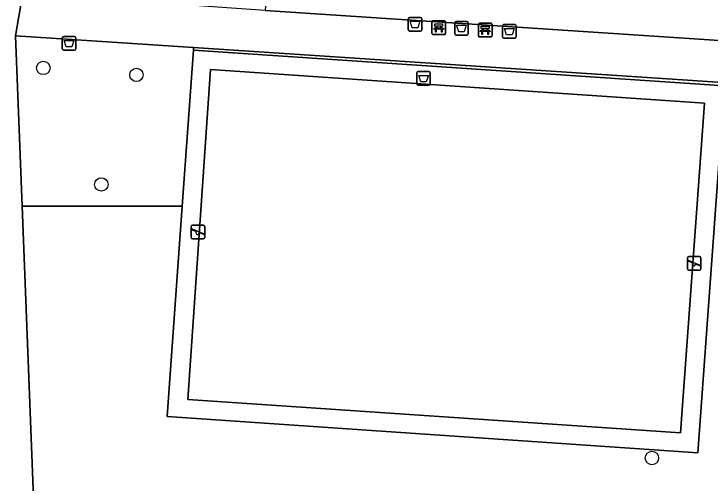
# Model space of a CAD drawing. Extents: x 161084 to 161928, y 385354 to 386522.
# Drawn here: x 161460.9 to 161511.7, y 386083.3 to 386117.6 of the extents above; entities that cross this region are included whole.
import ezdxf

# ---------------------------------------------------------------- set-up
doc = ezdxf.new("R2010")
doc.units = 0
for name, color, linetype in [('IMGEO_Afvalbak', 7, 'Continuous'), ('IMGEO_Bank', 7, 'Continuous'), ('IMGEO_Boom', 7, 'Continuous'), ('IMGEO_Groenvoorziening', 7, 'Continuous'), ('IMGEO_Speelvoorziening', 7, 'Continuous'), ('IMGEO_Terreindeel_onvherhard', 7, 'Continuous'), ('IMGEO_Voetpad_halfverhard', 7, 'Continuous'), ('IMGEO_Voetpad_open', 7, 'Continuous')]:
    doc.layers.add(name, color=color, linetype=linetype)

msp = doc.modelspace()

# ---------------------------------------------------------------- linework, layer by layer
at = {"layer": 'IMGEO_Afvalbak'}
for p, q in [((161489.662, 386116.475), (161489.662, 386117.275)), ((161489.662, 386117.275), (161489.662, 386116.475)), ((161489.762, 386117.375), (161490.552, 386117.375)), ((161490.552, 386117.375), (161489.762, 386117.375)), ((161490.652, 386117.275), (161490.652, 386116.475)), ((161490.652, 386116.475), (161490.652, 386117.275)), ((161493.053, 386116.182), (161493.053, 386116.982)), ((161493.053, 386116.982), (161493.053, 386116.182)), ((161493.153, 386117.082), (161493.943, 386117.082)), ((161493.943, 386117.082), (161493.153, 386117.082)), ((161494.043, 386116.982), (161494.043, 386116.182)), ((161494.043, 386116.182), (161494.043, 386116.982)), ((161496.551, 386115.947), (161496.551, 386116.747)), ((161496.551, 386116.747), (161496.551, 386115.947)), ((161496.651, 386116.847), (161497.441, 386116.847)), ((161497.441, 386116.847), (161496.651, 386116.847)), ((161497.541, 386116.747), (161497.541, 386115.947)), ((161497.541, 386115.947), (161497.541, 386116.747)), ((161464.393, 386115.079), (161464.393, 386115.879)), ((161464.393, 386115.879), (161464.393, 386115.079)), ((161464.493, 386115.979), (161465.283, 386115.979)), ((161465.283, 386115.979), (161464.493, 386115.979)), ((161465.383, 386115.879), (161465.383, 386115.079)), ((161465.383, 386115.079), (161465.383, 386115.879)), ((161490.552, 386116.375), (161489.762, 386116.375)), ((161489.762, 386116.375), (161490.552, 386116.375)), ((161493.943, 386116.082), (161493.153, 386116.082)), ((161493.153, 386116.082), (161493.943, 386116.082)), ((161497.441, 386115.847), (161496.651, 386115.847)), ((161496.651, 386115.847), (161497.441, 386115.847)), ((161465.283, 386114.979), (161464.493, 386114.979)), ((161464.493, 386114.979), (161465.283, 386114.979)), ((161490.383, 386113.42), (161491.173, 386113.42)), ((161491.173, 386113.42), (161490.383, 386113.42)), ((161490.283, 386112.52), (161490.283, 386113.32)), ((161490.283, 386113.32), (161490.283, 386112.52)), ((161491.273, 386113.32), (161491.273, 386112.52)), ((161491.273, 386112.52), (161491.273, 386113.32)), ((161491.173, 386112.42), (161490.383, 386112.42)), ((161490.383, 386112.42), (161491.173, 386112.42))]:
    msp.add_line(p, q, dxfattribs=at)
for points in [[(161489.805, 386117.089), (161490.509, 386117.089), (161490.36, 386116.619), (161489.954, 386116.619), (161489.805, 386117.089)], [(161493.196, 386116.796), (161493.9, 386116.796), (161493.751, 386116.326), (161493.345, 386116.326), (161493.196, 386116.796)], [(161496.694, 386116.561), (161497.398, 386116.561), (161497.249, 386116.091), (161496.843, 386116.091), (161496.694, 386116.561)], [(161464.536, 386115.693), (161465.24, 386115.693), (161465.091, 386115.223), (161464.685, 386115.223), (161464.536, 386115.693)], [(161490.426, 386113.134), (161491.13, 386113.134), (161490.981, 386112.664), (161490.575, 386112.664), (161490.426, 386113.134)]]:
    msp.add_lwpolyline(points, dxfattribs=at)
for centre, start, end in [((161489.762, 386117.275), 90, 180), ((161489.762, 386117.275), 90, 180), ((161490.552, 386117.275), 0, 90), ((161490.552, 386117.275), 360, 90), ((161493.153, 386116.982), 90, 180), ((161493.153, 386116.982), 90, 180), ((161493.943, 386116.982), 0, 90), ((161493.943, 386116.982), 360, 90), ((161489.762, 386116.475), 180, 270), ((161489.762, 386116.475), 180, 270), ((161490.552, 386116.475), 270, 0), ((161490.552, 386116.475), 270, 0), ((161496.651, 386116.747), 90, 180), ((161496.651, 386116.747), 90, 180), ((161497.441, 386116.747), 0, 90), ((161497.441, 386116.747), 360, 90), ((161464.493, 386115.879), 90, 180), ((161464.493, 386115.879), 90, 180), ((161465.283, 386115.879), 0, 90), ((161465.283, 386115.879), 360, 90), ((161493.153, 386116.182), 180, 270), ((161493.153, 386116.182), 180, 270), ((161493.943, 386116.182), 270, 0), ((161493.943, 386116.182), 270, 0), ((161496.651, 386115.947), 180, 270), ((161496.651, 386115.947), 180, 270), ((161497.441, 386115.947), 270, 0), ((161497.441, 386115.947), 270, 0), ((161464.493, 386115.079), 180, 270), ((161464.493, 386115.079), 180, 270), ((161465.283, 386115.079), 270, 0), ((161465.283, 386115.079), 270, 0), ((161490.383, 386113.32), 90, 180), ((161490.383, 386113.32), 90, 180), ((161491.173, 386113.32), 0, 90), ((161491.173, 386113.32), 360, 90), ((161490.383, 386112.52), 180, 270), ((161490.383, 386112.52), 180, 270), ((161491.173, 386112.52), 270, 0), ((161491.173, 386112.52), 270, 0)]:
    msp.add_arc(centre, 0.1, start, end, dxfattribs=at)
at = {"layer": 'IMGEO_Bank'}
for p, q in [((161491.392, 386116.195), (161491.392, 386117.036)), ((161491.392, 386117.036), (161491.392, 386116.195)), ((161491.467, 386117.12), (161492.308, 386117.12)), ((161492.308, 386117.12), (161491.467, 386117.12)), ((161492.392, 386117.045), (161492.392, 386116.204)), ((161492.392, 386116.204), (161492.392, 386117.045)), ((161494.855, 386116.946), (161495.696, 386116.946)), ((161495.696, 386116.946), (161494.855, 386116.946)), ((161492.089, 386116.518), (161491.696, 386116.518)), ((161491.701, 386116.626), (161491.701, 386116.732)), ((161491.745, 386116.732), (161491.745, 386116.626)), ((161492.033, 386116.738), (161491.751, 386116.738)), ((161491.751, 386116.62), (161492.033, 386116.62)), ((161492.039, 386116.626), (161492.039, 386116.732)), ((161492.083, 386116.732), (161492.083, 386116.626)), ((161494.78, 386116.021), (161494.78, 386116.862)), ((161494.78, 386116.862), (161494.78, 386116.021)), ((161495.089, 386116.452), (161495.089, 386116.558)), ((161495.133, 386116.558), (161495.133, 386116.452)), ((161495.421, 386116.564), (161495.139, 386116.564)), ((161495.139, 386116.446), (161495.421, 386116.446)), ((161495.427, 386116.452), (161495.427, 386116.558)), ((161495.471, 386116.558), (161495.471, 386116.452)), ((161495.78, 386116.871), (161495.78, 386116.03)), ((161495.78, 386116.03), (161495.78, 386116.871)), ((161492.317, 386116.12), (161491.476, 386116.12)), ((161491.476, 386116.12), (161492.317, 386116.12)), ((161495.705, 386115.946), (161494.864, 386115.946)), ((161494.864, 386115.946), (161495.705, 386115.946)), ((161495.477, 386116.344), (161495.084, 386116.344))]:
    msp.add_line(p, q, dxfattribs=at)
for points in [[(161491.695, 386116.738), (161491.609, 386116.738), (161491.609, 386116.899), (161492.172, 386116.899), (161492.172, 386116.738), (161492.089, 386116.738)], [(161491.639, 386116.518), (161491.497, 386116.518), (161491.609, 386116.62), (161491.695, 386116.62)], [(161491.689, 386116.511), (161491.689, 386116.304), (161491.646, 386116.304), (161491.646, 386116.511)], [(161492.089, 386116.62), (161492.172, 386116.62), (161492.284, 386116.518), (161492.145, 386116.518)], [(161492.139, 386116.511), (161492.139, 386116.304), (161492.095, 386116.304), (161492.095, 386116.511)], [(161495.027, 386116.344), (161494.885, 386116.344), (161494.997, 386116.446), (161495.083, 386116.446)], [(161495.083, 386116.564), (161494.997, 386116.564), (161494.997, 386116.725), (161495.56, 386116.725), (161495.56, 386116.564), (161495.477, 386116.564)], [(161495.477, 386116.446), (161495.56, 386116.446), (161495.672, 386116.344), (161495.533, 386116.344)], [(161495.077, 386116.337), (161495.077, 386116.13), (161495.034, 386116.13), (161495.034, 386116.337)], [(161495.527, 386116.337), (161495.527, 386116.13), (161495.483, 386116.13), (161495.483, 386116.337)]]:
    msp.add_lwpolyline(points, dxfattribs=at)
for centre, radius, start, end in [((161491.47, 386117.042), 0.0779, 92.4484, 184.2845), ((161491.47, 386117.042), 0.0779, 92.4484, 184.2845), ((161492.314, 386117.042), 0.0779, 2.4484, 94.2845), ((161492.314, 386117.042), 0.0779, 2.4484, 94.2845), ((161494.858, 386116.868), 0.0779, 92.4484, 184.2845), ((161494.858, 386116.868), 0.0779, 92.4484, 184.2845), ((161495.702, 386116.868), 0.0779, 2.4484, 94.2845), ((161495.702, 386116.868), 0.0779, 2.4484, 94.2845), ((161491.639, 386116.511), 0.00671, 2.8957, 87.1043), ((161491.696, 386116.511), 0.00671, 92.8957, 177.1043), ((161491.694, 386116.731), 0.00671, 2.8957, 87.1043), ((161491.694, 386116.627), 0.00671, 272.8957, 357.1043), ((161491.751, 386116.731), 0.00671, 92.8957, 177.1043), ((161491.751, 386116.627), 0.00671, 182.8957, 267.1043), ((161492.033, 386116.731), 0.00671, 2.8957, 87.1043), ((161492.033, 386116.627), 0.00671, 272.8957, 357.1043), ((161492.09, 386116.731), 0.00671, 92.8957, 177.1043), ((161492.09, 386116.627), 0.00671, 182.8957, 267.1043), ((161492.088, 386116.511), 0.00671, 2.8957, 87.1043), ((161492.145, 386116.511), 0.00671, 92.8957, 177.1043), ((161495.082, 386116.557), 0.00671, 2.8957, 87.1043), ((161495.082, 386116.453), 0.00671, 272.8957, 357.1043), ((161495.139, 386116.557), 0.00671, 92.8957, 177.1043), ((161495.139, 386116.453), 0.00671, 182.8957, 267.1043), ((161495.421, 386116.557), 0.00671, 2.8957, 87.1043), ((161495.421, 386116.453), 0.00671, 272.8957, 357.1043), ((161495.478, 386116.557), 0.00671, 92.8957, 177.1043), ((161495.478, 386116.453), 0.00671, 182.8957, 267.1043), ((161491.47, 386116.198), 0.0779, 182.4484, 274.2845), ((161491.47, 386116.198), 0.0779, 182.4484, 274.2845), ((161492.314, 386116.198), 0.0779, 272.4484, 4.2845), ((161492.314, 386116.198), 0.0779, 272.4484, 4.2845), ((161494.858, 386116.024), 0.0779, 182.4484, 274.2845), ((161494.858, 386116.024), 0.0779, 182.4484, 274.2845), ((161495.027, 386116.337), 0.00671, 2.8957, 87.1043), ((161495.084, 386116.337), 0.00671, 92.8957, 177.1043), ((161495.476, 386116.337), 0.00671, 2.8957, 87.1043), ((161495.533, 386116.337), 0.00671, 92.8957, 177.1043), ((161495.702, 386116.024), 0.0779, 272.4484, 4.2845), ((161495.702, 386116.024), 0.0779, 272.4484, 4.2845)]:
    msp.add_arc(centre, radius, start, end, dxfattribs=at)
at = {"layer": 'IMGEO_Boom'}
for centre in [(161463.005, 386113.678), (161469.81, 386113.17), (161467.244, 386105.161), (161507.462, 386085.165)]:
    msp.add_circle(centre, 0.489, dxfattribs=at)
at = {"layer": 'IMGEO_Groenvoorziening'}
for points in [[(161528.091, 386135.688), (161500, 386137.604), (161480.793, 386138.89), (161479.933, 386127.456), (161479.892, 386126.911), (161479.214, 386117.886), (161526.761, 386114.744), (161527.327, 386123.661), (161527.383, 386124.546)], [(161473.968, 386115.174), (161460.985, 386116.031), (161461.468, 386103.571), (161473.15, 386103.571), (161473.963, 386114.987)], [(161545.024, 386110.483), (161473.968, 386115.174), (161473.963, 386114.987), (161512.766, 386112.379), (161510.821, 386085.55), (161472.055, 386088.194), (161473.15, 386103.571), (161461.468, 386103.571), (161463.243, 386057.808), (161480.224, 386058.791), (161482.316, 386025.914), (161500, 386026.811), (161548.34, 386029.265)]]:
    msp.add_lwpolyline(points, close=True, dxfattribs=at)
at = {"layer": 'IMGEO_Speelvoorziening'}
for p, q in [((161473.903, 386102.182), (161474.693, 386102.182)), ((161474.693, 386102.182), (161473.903, 386102.182)), ((161473.803, 386101.282), (161473.803, 386102.082)), ((161473.803, 386102.082), (161473.803, 386101.282)), ((161474.186, 386101.71), (161473.847, 386101.847)), ((161473.872, 386101.907), (161474.748, 386101.554)), ((161474.793, 386102.082), (161474.793, 386101.282)), ((161474.793, 386101.282), (161474.793, 386102.082)), ((161474.693, 386101.182), (161473.903, 386101.182)), ((161473.903, 386101.182), (161474.693, 386101.182)), ((161474.724, 386101.494), (161474.384, 386101.631)), ((161510.047, 386098.996), (161510.047, 386099.796)), ((161510.047, 386099.796), (161510.047, 386098.996)), ((161510.116, 386099.621), (161510.992, 386099.268)), ((161510.147, 386099.896), (161510.937, 386099.896)), ((161510.937, 386099.896), (161510.147, 386099.896)), ((161511.037, 386099.796), (161511.037, 386098.996)), ((161511.037, 386098.996), (161511.037, 386099.796)), ((161510.43, 386099.424), (161510.091, 386099.561)), ((161510.968, 386099.208), (161510.628, 386099.345)), ((161510.937, 386098.896), (161510.147, 386098.896)), ((161510.147, 386098.896), (161510.937, 386098.896))]:
    msp.add_line(p, q, dxfattribs=at)
for centre, radius, start, end in [((161473.903, 386102.082), 0.1, 90, 180), ((161473.903, 386102.082), 0.1, 90, 180), ((161474.693, 386102.082), 0.1, 0, 90), ((161474.693, 386102.082), 0.1, 360, 90), ((161473.86, 386101.877), 0.0327, 68.078, 248.078), ((161474.265, 386101.62), 0.12, 130.9928, 5.1632), ((161473.903, 386101.282), 0.1, 180, 270), ((161473.903, 386101.282), 0.1, 180, 270), ((161474.693, 386101.282), 0.1, 270, 0), ((161474.693, 386101.282), 0.1, 270, 0), ((161474.736, 386101.524), 0.0327, 248.078, 68.078), ((161510.147, 386099.796), 0.1, 90, 180), ((161510.147, 386099.796), 0.1, 90, 180), ((161510.104, 386099.591), 0.0327, 68.078, 248.078), ((161510.937, 386099.796), 0.1, 0, 90), ((161510.937, 386099.796), 0.1, 360, 90), ((161510.509, 386099.334), 0.12, 130.9928, 5.1632), ((161510.98, 386099.238), 0.0327, 248.078, 68.078), ((161510.147, 386098.996), 0.1, 180, 270), ((161510.147, 386098.996), 0.1, 180, 270), ((161510.937, 386098.996), 0.1, 270, 0), ((161510.937, 386098.996), 0.1, 270, 0)]:
    msp.add_arc(centre, radius, start, end, dxfattribs=at)
at = {"layer": 'IMGEO_Terreindeel_onvherhard'}
msp.add_lwpolyline([(161473.557, 386089.438), (161509.548, 386086.997), (161511.288, 386111.105), (161475.222, 386113.563)], close=True, dxfattribs=at)
at = {"layer": 'IMGEO_Voetpad_halfverhard'}
for points in [[(161460.985, 386116.031), (161461.501, 386119.171), (161462.853, 386140.151), (161459.832, 386140.363), (161458.993, 386128.24), (161458.157, 386116.169), (161458.209, 386114.726), (161459.051, 386091.279), (161460.642, 386046.95), (161460.731, 386044.726), (161461.522, 386024.865), (161464.514, 386025.016), (161463.243, 386057.808), (161461.468, 386103.571)], [(161528.734, 386114.614), (161526.761, 386114.744), (161479.214, 386117.886), (161476.421, 386118.071), (161461.501, 386119.171), (161460.985, 386116.031), (161473.968, 386115.174), (161545.024, 386110.483), (161550.921, 386110.099), (161550.958, 386113.278)]]:
    msp.add_lwpolyline(points, close=True, dxfattribs=at)
at = {"layer": 'IMGEO_Voetpad_open'}
for points in [[(161512.766, 386112.379), (161473.963, 386114.987), (161473.15, 386103.571), (161472.055, 386088.194), (161510.821, 386085.55)], [(161473.557, 386089.438), (161475.222, 386113.563), (161511.288, 386111.105), (161509.548, 386086.997)]]:
    msp.add_lwpolyline(points, close=True, dxfattribs=at)

doc.saveas('drawing.dxf')
